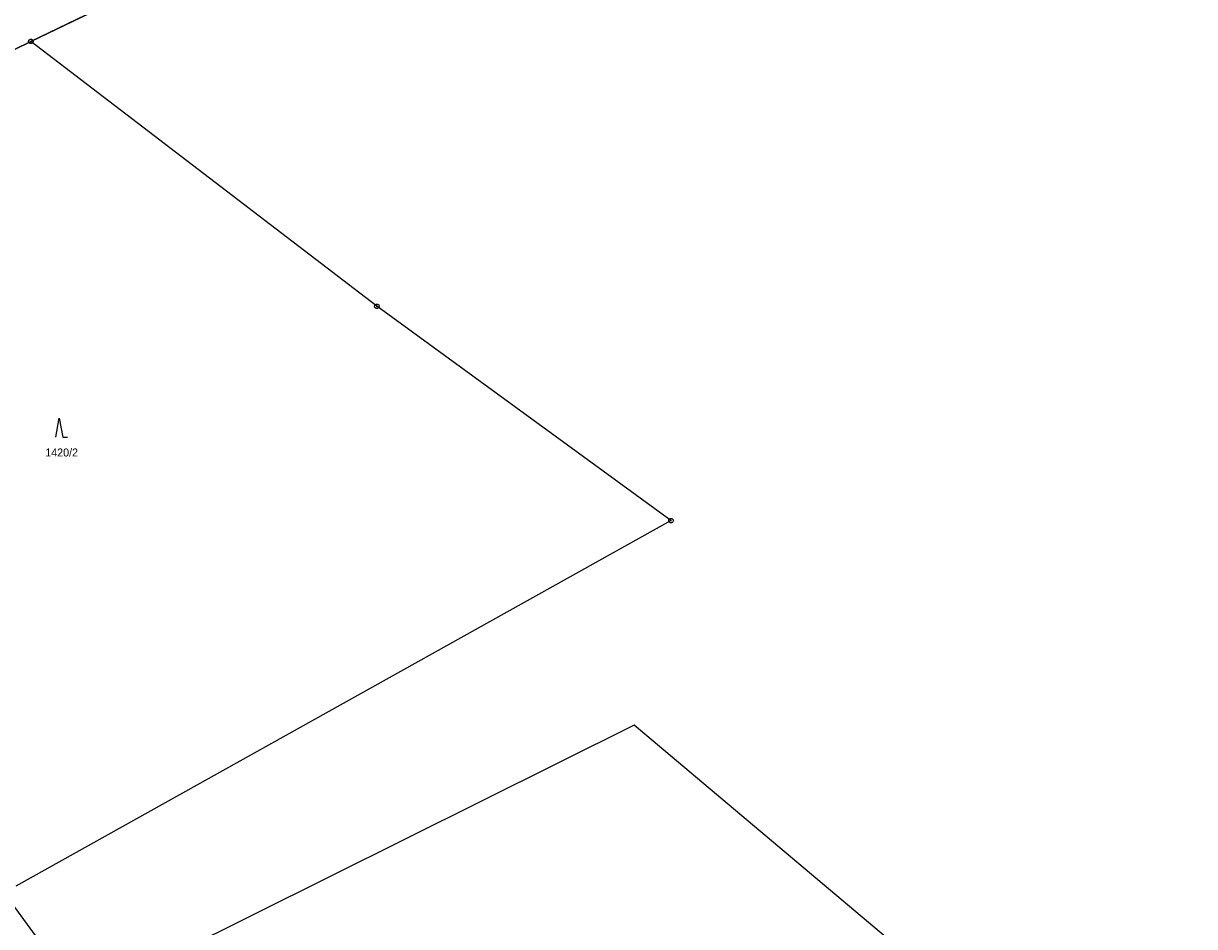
# Model space of a CAD drawing. Extents: x -779618 to -776429, y -1144546 to -1143350.
# Drawn here: x -779154.2 to -778905.3, y -1143790.9 to -1143599 of the extents above; entities that cross this region are included whole.
import ezdxf

# ---------------------------------------------------------------- set-up
doc = ezdxf.new("R2010")
doc.units = 0
for name, color, linetype in [('1', 7, 'Continuous'), ('11', 7, 'Continuous'), ('2', 7, 'Continuous'), ('3', 7, 'Continuous'), ('8', 7, 'Continuous')]:
    doc.layers.add(name, color=color, linetype=linetype)

msp = doc.modelspace()

# ---------------------------------------------------------------- linework, layer by layer
at = {"layer": '1'}
for p, q in [((-779014.28, -1143536.05), (-779152.58, -1143602.83)), ((-779152.58, -1143602.83), (-779258.15, -1143654.55)), ((-779079.07, -1143659.1), (-779152.58, -1143602.83)), ((-779016.57, -1143704.64), (-779079.07, -1143659.1)), ((-779155.73, -1143782.26), (-779016.57, -1143704.64)), ((-779024.41, -1143748.09), (-779141.61, -1143806.41)), ((-778905.32, -1143848.25), (-779024.41, -1143748.09)), ((-779141.61, -1143806.41), (-779158.48, -1143783.37))]:
    msp.add_line(p, q, dxfattribs=at)
at = {"layer": '11'}
msp.add_lwpolyline([(-779360.96, -1143799.38), (-779367.2, -1143770.5), (-779367.64, -1143768.46), (-779367.45, -1143757.12), (-779367.21, -1143742.56), (-779362.52, -1143728.3), (-779353.27, -1143730.44), (-779343.13, -1143710.02), (-779316.51, -1143684.05), (-779267.05, -1143659.19), (-779258.15, -1143654.55), (-779152.58, -1143602.83), (-779126.05, -1143590.02)], dxfattribs=at)
at = {"layer": '3'}
msp.add_lwpolyline([(-779147.3, -1143686.87), (-779146.55, -1143682.87), (-779145.8, -1143686.87), (-779144.8, -1143686.87)], dxfattribs=at)
at = {"layer": '8'}
for p, q in [((-779152.7, -1143602.83), (-779152.46, -1143602.83)), ((-779079.19, -1143659.1), (-779078.95, -1143659.1)), ((-779016.69, -1143704.64), (-779016.45, -1143704.64))]:
    msp.add_line(p, q, dxfattribs=at)
for points in [[(-779152.43, -1143602.35), (-779152.18, -1143602.53), (-779152.08, -1143602.82), (-779152.18, -1143603.11), (-779152.43, -1143603.29), (-779152.74, -1143603.29), (-779152.99, -1143603.11), (-779153.09, -1143602.82), (-779152.99, -1143602.53), (-779152.74, -1143602.35)], [(-779078.92, -1143658.62), (-779078.67, -1143658.8), (-779078.57, -1143659.09), (-779078.67, -1143659.38), (-779078.92, -1143659.56), (-779079.23, -1143659.56), (-779079.48, -1143659.38), (-779079.58, -1143659.09), (-779079.48, -1143658.8), (-779079.23, -1143658.62)], [(-779016.42, -1143704.16), (-779016.17, -1143704.34), (-779016.07, -1143704.63), (-779016.17, -1143704.92), (-779016.42, -1143705.1), (-779016.73, -1143705.1), (-779016.98, -1143704.92), (-779017.08, -1143704.63), (-779016.98, -1143704.34), (-779016.73, -1143704.16)]]:
    msp.add_lwpolyline(points, close=True, dxfattribs=at)

# ---------------------------------------------------------------- texts
at = {"layer": '2'}
msp.add_text('1420/2', height=1.7, dxfattribs=at).set_placement((-779149.52, -1143691.01))

doc.saveas('drawing.dxf')
